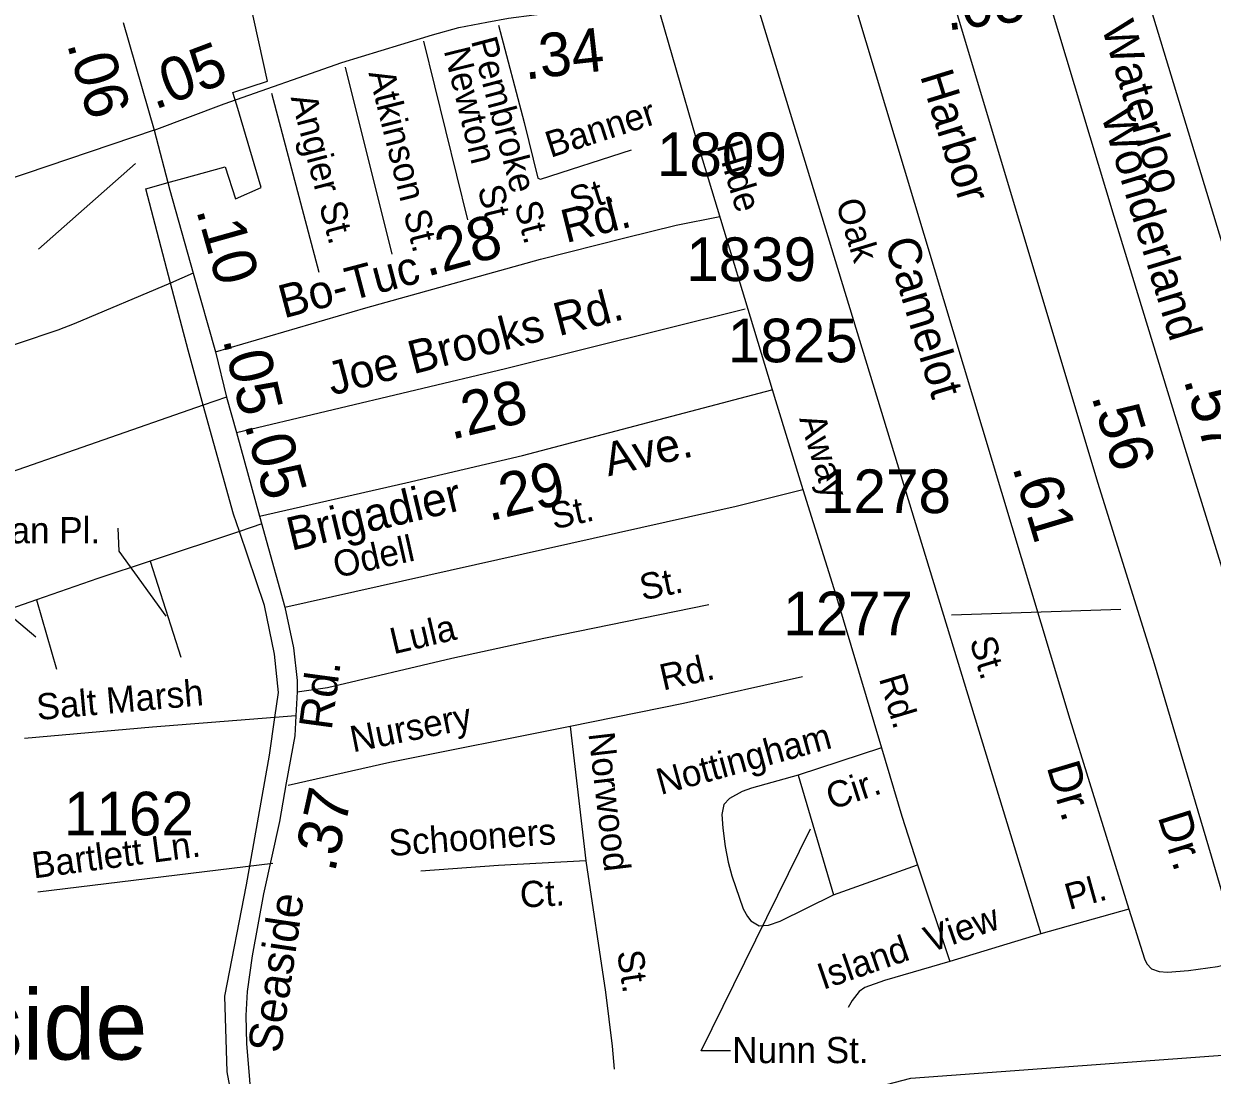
# Model space of a CAD drawing. Extents: x 2104537 to 2336408, y 34176 to 229611.
# Drawn here: x 2155282 to 2158685, y 51167 to 54178 of the extents above; entities that cross this region are included whole.
import ezdxf

# ---------------------------------------------------------------- set-up
doc = ezdxf.new("R2010")
doc.units = 0
for name, color, linetype in [('Exist Boundary Political City Limit New', 7, 'Continuous'), ('Exist Civil Demographics Community Label', 7, 'Continuous'), ('Exist Hydrographic Creek Single Shore', 7, 'Continuous'), ('Exist Road Non-System Type 51', 7, 'Continuous'), ('Exist Road Non-System Type 51 Label', 7, 'Continuous'), ('Exist Road Primary NC Attributed', 7, 'Continuous'), ('Exist Road Primary NC Mileage Hundredths English Label', 7, 'Continuous'), ('Exist Road Secondary Mileage Hundredths English Label', 7, 'Continuous'), ('Exist Road Secondary Type 51 Attributed', 7, 'Continuous'), ('Exist Road Secondary Type 51 Label', 7, 'Continuous'), ('Exist Road Secondary Type 51 Number Label', 7, 'Continuous'), ('Map Preparation Boundary City Limit Buffer Line', 7, 'Continuous')]:
    doc.layers.add(name, color=color, linetype=linetype)

msp = doc.modelspace()

# ---------------------------------------------------------------- linework, layer by layer
at = {"layer": 'Exist Boundary Political City Limit New'}
msp.add_lwpolyline([(2155963, 50650.5), (2155864.8, 51176.5), (2155857.5, 51393.2), (2155919.5, 51712.3), (2155985.8, 52083.1), (2156001.2, 52191.6), (2156011.5, 52262.9), (2156000.5, 52373.1), (2155971, 52512.5), (2155899.5, 52724.3), (2155883, 52773.2), (2155796.2, 53085.4), (2155752.5, 53243), (2155702.2, 53435.6), (2155631.5, 53705.5), (2155702, 53725), (2155738, 53734.9), (2155859, 53767.9), (2155888.5, 53676.2), (2155961.8, 53709.2), (2155891.8, 53944.8), (2155881, 53980.8), (2155980.2, 54013.9), (2155928.8, 54248.8)], dxfattribs=at)
at = {"layer": 'Exist Hydrographic Creek Single Shore'}
msp.add_lwpolyline([(2153344, 50352.3), (2153420.1, 50242.6), (2153520.1, 50201.3), (2153828.1, 50228.1), (2154019, 50286.8), (2154227.2, 50479.6), (2154326.2, 50513.8), (2154468.1, 50514.4), (2154543.1, 50483.4), (2154702.1, 50500), (2155266.2, 50836.9), (2155448, 51079.5), (2155515.1, 51120.9), (2155615.2, 51112.4), (2155624.2, 50948.1), (2155558.1, 50837.9), (2155567.2, 50706.4), (2155609.2, 50672.8), (2155883.2, 50739.7), (2156682, 50862.1), (2157822.1, 51158.4), (2159438.1, 51278.1)], dxfattribs=at)
at = {"layer": 'Exist Road Non-System Type 51'}
for p, q in [((2157368.4, 54276), (2158193.9, 51572.1)), ((2156427.1, 54128.1), (2156552.8, 53616.8)), ((2156202.3, 54054), (2156336, 53518.6)), ((2155991.8, 53979.7), (2156127.3, 53466.2)), ((2157286.5, 53586.5), (2157361.7, 53338.3)), ((2155767.3, 53463.3), (2155702.2, 53435.6)), ((2157361.7, 53338.3), (2157434.3, 53099.1)), ((2155862.5, 53108.4), (2155796.3, 53085.4)), ((2157434.3, 53099.1), (2157512.4, 52844.6)), ((2155963.4, 52745.5), (2155899.4, 52724.3)), ((2156060.8, 52196.3), (2156001.2, 52191.6)), ((2156846.7, 52165.8), (2156891.4, 51781.3)), ((2157738.3, 52104.3), (2157499.5, 52026.2)), ((2157499.5, 52026.2), (2157600.9, 51683.3)), ((2157600.9, 51683.3), (2157841.4, 51769.2)), ((2157841.4, 51769.2), (2157933.2, 51492.5)), ((2158446.3, 51642.1), (2158193.9, 51572.1)), ((2158193.9, 51572.1), (2157933.2, 51492.5))]:
    msp.add_line(p, q, dxfattribs=at)
for points in [[(2157094.1, 54240.6), (2157206.6, 53851.2), (2157286.5, 53586.5)], [(2156641.3, 54174.2), (2156715, 53895.5), (2156754.2, 53735.9), (2156761.4, 53732.8), (2157022.6, 53816.7)], [(2155702.2, 53435.6), (2155426.2, 53318.3), (2155379.9, 53300.8), (2154583.7, 53033.3), (2154397.1, 52972.9)], [(2155796.3, 53085.4), (2155182.3, 52872.2), (2154406.2, 52608.6)], [(2156029.4, 52507), (2157322.1, 52796.1), (2157512.4, 52844.6)], [(2157512.4, 52844.6), (2157606, 52545.5), (2157738.3, 52104.3)], [(2155899.4, 52724.3), (2155644, 52639.4)], [(2155644, 52639.4), (2155494.2, 52589.5), (2155318.6, 52528.2)], [(2155644, 52639.4), (2155732.2, 52364.2)], [(2155318.6, 52528.2), (2154761.8, 52333.6)], [(2155318.6, 52528.2), (2155376, 52329.6)], [(2156065.4, 52264.5), (2156151.6, 52277), (2156508.2, 52361), (2156771.2, 52418.9), (2157243.5, 52514.8)], [(2157511.9, 52308.1), (2157171.1, 52231), (2156846.7, 52165.8)], [(2156001.2, 52191.6), (2155650.6, 52163.9), (2155284.2, 52130.9)], [(2156846.7, 52165.8), (2156329.8, 52062.2), (2156039.2, 51996.6)], [(2157738.3, 52104.3), (2157796.2, 51909.2), (2157841.4, 51769.2)], [(2157499.5, 52026.2), (2157365.3, 51989.4), (2157338.5, 51979.1), (2157303, 51959.8), (2157286.9, 51942), (2157280.5, 51913.9), (2157283.3, 51874.2), (2157289.9, 51821.9), (2157298.5, 51776.8), (2157309.2, 51737.8), (2157342.2, 51643.4), (2157354.2, 51621.5), (2157364.2, 51609.1), (2157387.9, 51594.9), (2157414.1, 51597), (2157448.2, 51608.5), (2157600.9, 51683.3)], [(2155322.9, 51692.2), (2155995.6, 51774.4)], [(2156891.4, 51781.3), (2156641.1, 51767.5), (2156419, 51751.4)], [(2156891.4, 51781.3), (2156948.1, 51404.5), (2156967.1, 51250.6), (2156972.4, 51184.2)], [(2157933.2, 51492.5), (2157746.7, 51438), (2157690.2, 51418.5), (2157674.3, 51406.6), (2157654.1, 51380.8), (2157642.2, 51361)]]:
    msp.add_lwpolyline(points, dxfattribs=at)
at = {"layer": 'Exist Road Non-System Type 51 Label'}
for points in [[(2155551.9, 52733.7), (2155554.8, 52667.8), (2155689.4, 52481.9)], [(2155194.9, 52591.7), (2155193.5, 52525.8), (2155316.4, 52421.9)], [(2157305.3, 51236.6), (2157222, 51236.6), (2157534.5, 51872.3)]]:
    msp.add_lwpolyline(points, dxfattribs=at)
at = {"layer": 'Exist Road Primary NC Attributed'}
msp.add_line((2155566.6, 54181.8), (2155656, 53873.2), dxfattribs=at)
for points in [[(2155656, 53873.2), (2155856.3, 53948.9), (2156192.7, 54066.7), (2156361.9, 54118.7), (2156452.7, 54146.2), (2156528.1, 54167.7), (2156607.6, 54182.9), (2156669.8, 54194.2), (2156743.2, 54203.3), (2156830.8, 54213.5), (2156938.9, 54225.8), (2157097.9, 54248.2), (2157363, 54283.9), (2157637.1, 54315.2)], [(2155656, 53873.2), (2155163.7, 53707.2), (2154389, 53417), (2152559, 52810.6)]]:
    msp.add_lwpolyline(points, dxfattribs=at)
at = {"layer": 'Exist Road Secondary Type 51 Attributed'}
msp.add_line((2155891, 53007.1), (2155957.1, 52768.3), dxfattribs=at)
for points in [[(2158450.9, 54412.4), (2159080.2, 52338.9), (2159195.3, 51978), (2159320, 51570.8)], [(2158175.6, 54381.8), (2158402.9, 53627.3), (2158624.8, 52903.2), (2158981.2, 51751.5), (2159067, 51488.7)], [(2157911.1, 54348.2), (2158357.6, 52862.8), (2158518.2, 52345.8), (2158681.8, 51795), (2158768.9, 51498.3)], [(2157637.1, 54315.2), (2158276.6, 52186.7), (2158446.3, 51642.1), (2158491.1, 51499.8), (2158498, 51485.9), (2158510.9, 51471.8), (2158533.1, 51463.9), (2158557, 51461.8), (2158616.8, 51466.5), (2158699.7, 51478.4), (2158742.2, 51489), (2158768.9, 51498.3)], [(2155656, 53873.2), (2155700.3, 53701.7), (2155767.3, 53463.3), (2155831.5, 53238.9)], [(2155831.5, 53238.9), (2156261.1, 53364.5), (2156761.7, 53503.8), (2157003.5, 53564.8), (2157150.1, 53601.5), (2157274.6, 53625.9)], [(2155891, 53007.1), (2156661.6, 53191), (2157347.9, 53362)], [(2155831.5, 53238.9), (2155862.5, 53108.4), (2155891, 53007.1)], [(2155957.1, 52768.3), (2156375.9, 52863.6), (2156710.4, 52941.8), (2157423.6, 53129.9)], [(2155957.1, 52768.3), (2156029.4, 52507), (2156054.3, 52390.7), (2156065.3, 52297.3), (2156065.4, 52264.5), (2156060.8, 52196.3), (2156058.3, 52138.6), (2156033.9, 52004.3), (2156014.4, 51893.6), (2155968.8, 51686.7), (2155936.2, 51509.2), (2155921.6, 51406.5), (2155918.3, 51338.1), (2155920, 51256.7), (2155928.1, 51155.2), (2155935.4, 51055.3), (2155943, 51008.9), (2155963.9, 50916.2), (2155985.1, 50857.6)]]:
    msp.add_lwpolyline(points, dxfattribs=at)
at = {"layer": 'Exist Road Secondary Type 51 Number Label'}
for p, q in [((2155602.4, 53777.7), (2155324.8, 53532.8)), ((2158423.3, 52500.4), (2157938.2, 52484.5))]:
    msp.add_line(p, q, dxfattribs=at)
at = {"layer": 'Map Preparation Boundary City Limit Buffer Line'}
msp.add_lwpolyline([(2155963, 50650.5), (2155864.8, 51176.5), (2155857.5, 51393.2), (2155919.5, 51712.3), (2155985.8, 52083.1), (2156001.2, 52191.6), (2156011.5, 52262.9), (2156000.5, 52373.1), (2155971, 52512.5), (2155899.5, 52724.3), (2155883, 52773.2), (2155796.2, 53085.4), (2155752.5, 53243), (2155702.2, 53435.6), (2155631.5, 53705.5), (2155702, 53725), (2155738, 53734.9), (2155859, 53767.9), (2155888.5, 53676.2), (2155961.8, 53709.2), (2155891.8, 53944.8), (2155881, 53980.8), (2155980.2, 54013.9), (2155928.8, 54248.8)], dxfattribs=at)

# ---------------------------------------------------------------- texts
at = {"layer": 'Exist Civil Demographics Community Label'}
msp.add_text('Seaside', height=200, dxfattribs=at).set_placement((2154669.5, 51211.8))
at = {"layer": 'Exist Road Non-System Type 51 Label'}
for s, rotation, p in [('Pembroke St.', 284.813, (2156562.3, 54129.5)), ('Newton', 283.8048, (2156484.3, 54101.6)), ('Atkinson St.', 284.021, (2156268.9, 54037.3)), ('Angier St.', 284.7764, (2156046, 53967)), ('Banner', 17.8067, (2156790.2, 53793.8)), ('Hide', 286.7917, (2157264.5, 53829.8)), ('St.', 17.8067, (2156859.4, 53633.9)), ('St.', 283.8048, (2156581.2, 53707.5)), ('Oak', 286.9782, (2157606.3, 53665.4)), ('Away', 287.0612, (2157501.7, 53047.2)), ('St.', 12.6039, (2156799.6, 52729.7)), ('Odell', 12.6039, (2156177.3, 52590.5)), ('St.', 11.4743, (2157053.7, 52526.4)), ('Lula', 13.2544, (2156340.8, 52372.1)), ('St.', 286.9782, (2157989.1, 52411.5)), ('Rd.', 12.7481, (2157112.6, 52268.3)), ('Salt Marsh', 5.139, (2155321.9, 52183.8)), ('Rd.', 286.6844, (2157730, 52303.1)), ('Nursery', 11.3307, (2156224.8, 52091.4)), ('Norwood', 276.6398, (2156898.6, 52145.6)), ('Nottingham', 15.3232, (2157105.6, 51969.3)), ('Cir.', 18.1102, (2157594.3, 51926.5)), ('Schooners', 4.1355, (2156329.5, 51794.3)), ('Bartlett Ln.', 7.5459, (2155310.7, 51730.2)), ('Ct.', 3.1722, (2156704.6, 51646.6)), ('Pl.', 15.4908, (2158275.1, 51639.9)), ('Island  View', 19.1181, (2157570.5, 51411.1)), ('St.', 278.5597, (2156980.5, 51520.2))]:
    msp.add_text(s, height=75, rotation=rotation, dxfattribs=at).set_placement(p)
for s, p in [('Duncan Pl.', (2155010.3, 52690.2)), ('Nunn St.', (2157310.7, 51201.5))]:
    msp.add_text(s, height=75, dxfattribs=at).set_placement(p)
at = {"layer": 'Exist Road Primary NC Mileage Hundredths English Label'}
for s, rotation, p in [('.05', 7.2507, (2157925.9, 54158.3)), ('.34', 6.462, (2156717.6, 54017.9)), ('.06', 286.1642, (2155405.1, 54120.5))]:
    msp.add_text(s, height=125, rotation=rotation, dxfattribs=at).set_placement(p)
at = {"layer": 'Exist Road Secondary Mileage Hundredths English Label'}
for s, rotation, p in [('.05', 20.7116, (2155657, 53931)), ('.10', 285.6858, (2155775.1, 53644.7)), ('.28', 15.5451, (2156436.1, 53453.1)), ('.05', 283.3382, (2155851.7, 53273.9)), ('.28', 13.4237, (2156506.3, 52986.5)), ('.57', 287.0388, (2158601.9, 53158.2)), ('.56', 286.7301, (2158338.2, 53111)), ('.05', 285.4808, (2155913.2, 53030.7)), ('.29', 13.153, (2156614.3, 52753.2)), ('.61', 286.7199, (2158111.7, 52908.3)), ('.37', 77.572, (2156172.6, 51744.8))]:
    msp.add_text(s, height=125, rotation=rotation, dxfattribs=at).set_placement(p)
at = {"layer": 'Exist Road Secondary Type 51 Label'}
for s, rotation, p in [('Waterloo', 286.9599, (2158366.9, 54169.8)), ('Harbor', 287.1823, (2157847.7, 54029.3)), ('Wonderland', 287.0388, (2158365.2, 53918.3)), ('Rd.', 14.0839, (2156834.7, 53549.8)), ('Camelot', 286.8961, (2157746.3, 53551.6)), ('Bo-Tuc', 14.8082, (2156026.7, 53333.9)), ('Joe Brooks Rd.', 14.661, (2156164.7, 53113.1)), ('Ave.', 13.2859, (2156955.8, 52881.7)), ('Brigadier', 13.4263, (2156048.1, 52668.6)), ('Rd.', 82.3223, (2156163.5, 52152.9)), ('Dr.', 286.5936, (2158210.1, 52050.2)), ('Dr.', 287.4243, (2158528, 51907.4)), ('Seaside', 81.5344, (2156017.2, 51227.4))]:
    msp.add_text(s, height=95, rotation=rotation, dxfattribs=at).set_placement(p)
at = {"layer": 'Exist Road Secondary Type 51 Number Label'}
for s, p in [('1809', (2157094.9, 53741.6)), ('1839', (2157179, 53441.2)), ('1825', (2157297.9, 53208.5)), ('1278', (2157564.8, 52776.7)), ('1277', (2157456.5, 52426.9)), ('1162', (2155397.2, 51853.7))]:
    msp.add_text(s, height=125, dxfattribs=at).set_placement(p)

doc.saveas('drawing.dxf')
